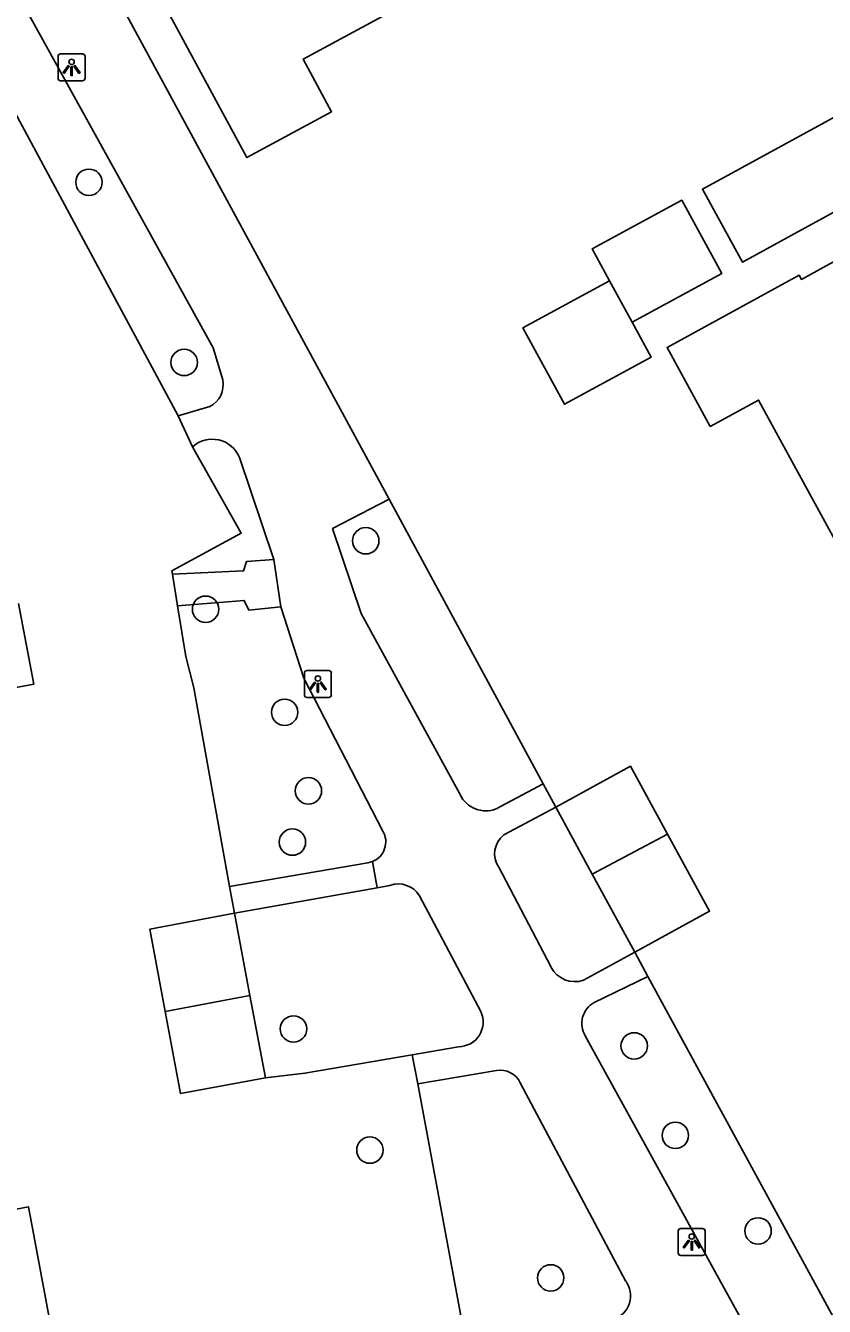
# Model space of a CAD drawing. Extents: x 157793 to 159380, y 380882 to 382313.
# Drawn here: x 158812.17 to 158841.72, y 381661.84 to 381709.23 of the extents above; entities that cross this region are included whole.
import ezdxf

# ---------------------------------------------------------------- set-up
doc = ezdxf.new("R2010")
doc.units = 0
for name, color, linetype in [('IMGEO_Boom', 7, 'Continuous'), ('IMGEO_Groenvoorziening', 7, 'Continuous'), ('IMGEO_Lichtpunt', 7, 'Continuous'), ('IMGEO_Muur', 7, 'Continuous'), ('IMGEO_Pand', 7, 'Continuous'), ('IMGEO_Voetpad_halfverhard', 7, 'Continuous'), ('IMGEO_Voetpad_open', 7, 'Continuous')]:
    doc.layers.add(name, color=color, linetype=linetype)

msp = doc.modelspace()

# ---------------------------------------------------------------- linework, layer by layer
at = {"layer": 'IMGEO_Boom'}
for centre in [(158814.509, 381703.437), (158818.032, 381696.772), (158824.751, 381690.173), (158818.823, 381687.637), (158821.749, 381683.825), (158822.628, 381680.919), (158822.037, 381679.023), (158822.077, 381672.107), (158834.681, 381671.479), (158836.204, 381668.17), (158824.904, 381667.626), (158839.264, 381664.633), (158831.592, 381662.896)]:
    msp.add_circle(centre, 0.489, dxfattribs=at)
at = {"layer": 'IMGEO_Groenvoorziening'}
for points in [[(158807.729, 381713.514), (158817.806, 381694.797)], [(158818.346, 381693.653), (158820.144, 381690.456), (158817.575, 381689.055), (158817.595, 381688.931)], [(158831.316, 381681.183), (158825.621, 381691.706)], [(158817.787, 381687.76), (158818.094, 381685.887), (158818.385, 381684.725), (158819.705, 381677.377)], [(158858.869, 381668.53), (158854.704, 381668.259), (158842.047, 381661.455), (158835.183, 381674.049)], [(158821.036, 381670.301), (158822.499, 381670.466), (158826.471, 381671.155)], [(158826.671, 381670.08), (158828.773, 381658.761)]]:
    msp.add_lwpolyline(points, dxfattribs=at)
at = {"layer": 'IMGEO_Lichtpunt'}
for p, q in [((158813.367, 381708.094), (158813.367, 381707.287)), ((158813.367, 381708.094), (158813.367, 381707.287)), ((158814.269, 381708.189), (158813.461, 381708.189)), ((158814.269, 381708.189), (158813.461, 381708.189)), ((158814.363, 381707.287), (158814.363, 381708.094)), ((158814.363, 381707.287), (158814.363, 381708.094)), ((158813.461, 381707.193), (158814.269, 381707.193)), ((158813.461, 381707.193), (158814.269, 381707.193)), ((158823.382, 381685.372), (158822.574, 381685.372)), ((158823.382, 381685.372), (158822.574, 381685.372)), ((158822.48, 381685.277), (158822.48, 381684.47)), ((158822.48, 381685.277), (158822.48, 381684.47)), ((158823.476, 381684.47), (158823.476, 381685.277)), ((158823.476, 381684.47), (158823.476, 381685.277)), ((158822.574, 381684.376), (158823.382, 381684.376)), ((158822.574, 381684.376), (158823.382, 381684.376)), ((158836.311, 381664.629), (158836.311, 381663.822)), ((158836.311, 381664.629), (158836.311, 381663.822)), ((158837.213, 381664.724), (158836.405, 381664.724)), ((158837.213, 381664.724), (158836.405, 381664.724)), ((158837.307, 381663.822), (158837.307, 381664.629)), ((158837.307, 381663.822), (158837.307, 381664.629)), ((158836.405, 381663.728), (158837.213, 381663.728)), ((158836.405, 381663.728), (158837.213, 381663.728))]:
    msp.add_line(p, q, dxfattribs=at)
for points in [[(158813.741, 381707.758), (158813.78, 381707.73), (158813.592, 381707.468), (158813.554, 381707.495), (158813.741, 381707.758)], [(158813.843, 381707.71), (158813.89, 381707.71), (158813.89, 381707.388), (158813.843, 381707.388), (158813.843, 381707.71)], [(158813.953, 381707.73), (158813.991, 381707.757), (158814.178, 381707.495), (158814.139, 381707.467), (158813.953, 381707.73)], [(158822.854, 381684.941), (158822.893, 381684.913), (158822.705, 381684.651), (158822.667, 381684.678), (158822.854, 381684.941)], [(158822.956, 381684.893), (158823.003, 381684.893), (158823.003, 381684.571), (158822.956, 381684.571), (158822.956, 381684.893)], [(158823.066, 381684.913), (158823.104, 381684.94), (158823.291, 381684.678), (158823.252, 381684.65), (158823.066, 381684.913)], [(158836.685, 381664.293), (158836.724, 381664.265), (158836.536, 381664.003), (158836.498, 381664.03), (158836.685, 381664.293)], [(158836.787, 381664.245), (158836.834, 381664.245), (158836.834, 381663.923), (158836.787, 381663.923), (158836.787, 381664.245)], [(158836.897, 381664.265), (158836.935, 381664.292), (158837.122, 381664.03), (158837.083, 381664.002), (158836.897, 381664.265)]]:
    msp.add_lwpolyline(points, dxfattribs=at)
for centre in [(158813.866, 381707.892), (158822.979, 381685.075), (158836.81, 381664.427)]:
    msp.add_circle(centre, 0.0994, dxfattribs=at)
for centre, start, end in [((158813.461, 381708.094), 90, 180), ((158813.461, 381708.094), 90, 180), ((158814.269, 381708.094), 0, 90), ((158814.269, 381708.094), 0, 90), ((158813.461, 381707.287), 180, 270), ((158813.461, 381707.287), 180, 270), ((158814.269, 381707.287), 270, 0), ((158814.269, 381707.287), 270, 360), ((158822.574, 381685.277), 90, 180), ((158822.574, 381685.277), 90, 180), ((158823.382, 381685.277), 0, 90), ((158823.382, 381685.277), 0, 90), ((158822.574, 381684.47), 180, 270), ((158822.574, 381684.47), 180, 270), ((158823.382, 381684.47), 270, 0), ((158823.382, 381684.47), 270, 360), ((158836.405, 381664.629), 90, 180), ((158836.405, 381664.629), 90, 180), ((158837.213, 381664.629), 0, 90), ((158837.213, 381664.629), 0, 90), ((158836.405, 381663.822), 180, 270), ((158836.405, 381663.822), 180, 270), ((158837.213, 381663.822), 270, 0), ((158837.213, 381663.822), 270, 360)]:
    msp.add_arc(centre, 0.0946, start, end, dxfattribs=at)
at = {"layer": 'IMGEO_Muur'}
msp.add_lwpolyline([(158815.602, 381710.178), (158825.621, 381691.706)], dxfattribs=at)
at = {"layer": 'IMGEO_Pand'}
for points in [[(158823.826, 381718.756), (158818.201, 381715.715), (158817.503, 381717.007), (158814.414, 381715.337), (158820.352, 381704.352), (158823.484, 381706.045), (158822.43, 381707.993), (158828.012, 381711.011)], [(158841.013, 381701.754), (158846.287, 381704.634), (158844.812, 381707.335), (158837.208, 381703.183), (158838.683, 381700.482), (158841.013, 381701.754)], [(158842.252, 381689.939), (158841.677, 381690.992), (158839.281, 381695.38), (158837.496, 381694.405), (158835.9, 381697.327), (158840.787, 381699.995), (158840.87, 381699.844), (158841.784, 381700.343), (158846.99, 381703.186), (158848.602, 381700.234), (158847.225, 381699.482), (158850.155, 381694.115)], [(158833.766, 381699.796), (158833.126, 381700.969), (158836.438, 381702.778), (158837.919, 381700.065), (158834.605, 381698.256)], [(158833.766, 381699.796), (158830.56, 381698.046), (158832.102, 381695.221), (158835.307, 381696.971), (158834.605, 381698.256)], [(158834.605, 381698.256), (158833.766, 381699.796)], [(158805.159, 381676.95), (158804.092, 381682.646), (158809.04, 381683.572), (158808.921, 381684.205), (158812.465, 381684.868), (158811.907, 381687.845)], [(158835.915, 381679.312), (158834.541, 381681.828), (158831.779, 381680.32)], [(158833.132, 381677.841), (158831.779, 381680.32)], [(158835.915, 381679.312), (158833.132, 381677.841)], [(158834.71, 381674.952), (158837.472, 381676.46), (158835.915, 381679.312)], [(158834.71, 381674.952), (158833.132, 381677.841)], [(158819.897, 381676.386), (158816.762, 381675.799), (158817.331, 381672.758)], [(158819.897, 381676.386), (158820.467, 381673.342)], [(158820.467, 381673.342), (158817.331, 381672.758)], [(158820.467, 381673.342), (158821.036, 381670.301)], [(158817.331, 381672.758), (158817.901, 381669.714), (158821.036, 381670.301)], [(158808.533, 381664.827), (158812.272, 381665.527), (158813.398, 381659.516), (158814.013, 381659.631), (158814.661, 381656.173)]]:
    msp.add_lwpolyline(points, dxfattribs=at)
at = {"layer": 'IMGEO_Voetpad_halfverhard'}
for points in [[(158825.621, 381691.706), (158815.602, 381710.178), (158812.425, 381716.036)], [(158819.459, 381696.126), (158819.106, 381697.306), (158809.589, 381714.513)], [(158817.806, 381694.797), (158818.978, 381695.137)], [(158817.806, 381694.797), (158818.346, 381693.653)], [(158821.348, 381689.478), (158820.073, 381693.259)], [(158828.242, 381680.777), (158824.577, 381687.475), (158823.522, 381690.622), (158825.621, 381691.706)], [(158825.381, 381679.431), (158822.455, 381685.091), (158821.614, 381687.723)], [(158831.316, 381681.183), (158829.578, 381680.247)], [(158831.779, 381680.32), (158831.316, 381681.183)], [(158831.779, 381680.32), (158829.86, 381679.286)], [(158829.671, 381678.097), (158831.606, 381674.388)], [(158825.645, 381677.419), (158825.167, 381677.333)], [(158829.007, 381672.754), (158826.742, 381677.039)], [(158832.802, 381673.908), (158834.71, 381674.952)], [(158835.183, 381674.049), (158834.71, 381674.952)], [(158833.205, 381673.085), (158835.183, 381674.049)], [(158840.025, 381658.87), (158832.873, 381671.854)], [(158826.471, 381671.155), (158828.177, 381671.451)], [(158826.471, 381671.155), (158826.671, 381670.08)], [(158829.591, 381670.574), (158826.671, 381670.08)], [(158834.366, 381662.785), (158830.466, 381670.115)]]:
    msp.add_lwpolyline(points, dxfattribs=at)
for centre, radius, start, end in [((158818.557, 381695.953), 0.919, 297.3051, 10.823), ((158819.071, 381692.848), 1.083, 22.2995, 131.9973), ((158829.199, 381681.24), 1.063, 205.8347, 290.8882), ((158824.704, 381679.031), 0.787, 292.13, 30.5743), ((158830.395, 381678.592), 0.876, 127.5838, 214.3522), ((158825.957, 381676.546), 0.927, 32.1436, 109.6443), ((158832.489, 381674.858), 1.001, 208.0443, 288.2208), ((158833.624, 381672.312), 0.88, 118.4638, 211.3492), ((158828.183, 381672.363), 0.912, 269.6445, 25.3619), ((158829.719, 381669.754), 0.83, 25.7937, 98.8459), ((158833.637, 381662.237), 0.912, 287.739, 36.9274)]:
    msp.add_arc(centre, radius, start, end, dxfattribs=at)
at = {"layer": 'IMGEO_Voetpad_open'}
for points in [[(158817.595, 381688.931), (158820.227, 381689.055), (158820.336, 381689.404), (158821.348, 381689.478)], [(158821.348, 381689.478), (158821.614, 381687.723)], [(158817.787, 381687.76), (158817.595, 381688.931)], [(158821.614, 381687.723), (158820.424, 381687.609), (158820.256, 381687.962), (158817.787, 381687.76)], [(158819.705, 381677.377), (158824.832, 381678.256), (158825, 381678.302)], [(158825, 381678.302), (158825.167, 381677.333)], [(158819.897, 381676.386), (158819.705, 381677.377)], [(158825.167, 381677.333), (158819.897, 381676.386)]]:
    msp.add_lwpolyline(points, dxfattribs=at)

doc.saveas('drawing.dxf')
